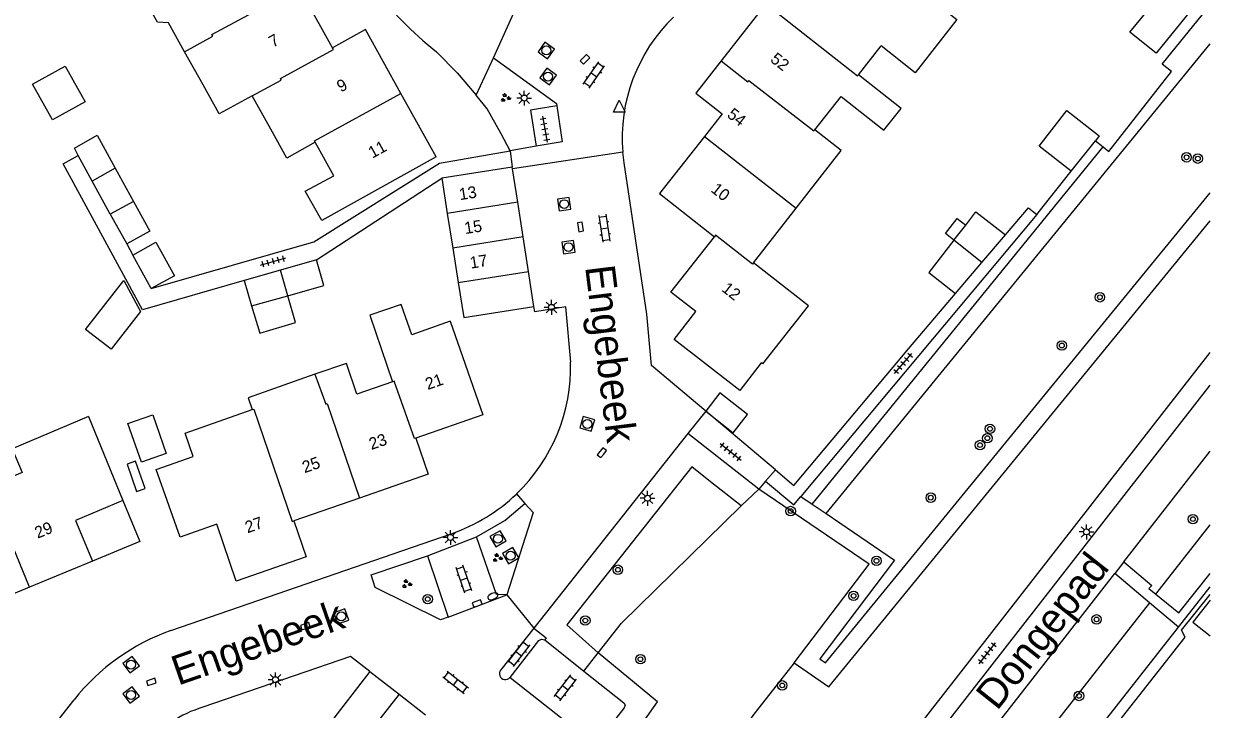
# Model space of a CAD drawing. Extents: x 126000 to 131009, y 393000 to 395500.
# Drawn here: x 130899.9 to 131000, y 395075.3 to 395133.2 of the extents above; entities that cross this region are included whole.
import ezdxf

# ---------------------------------------------------------------- set-up
doc = ezdxf.new("R2010")
doc.units = 0
for name, color, linetype in [('gg-afsc-erfafscheiding', 7, 'Continuous'), ('gg-anno-huisnummerreeks BGT', 7, 'Continuous'), ('gg-anno-openbare ruimte label', 7, 'Continuous'), ('gg-bbg-bijgebouw', 7, 'Continuous'), ('gg-bbg-gedigitaliseerde bebouwing', 7, 'Continuous'), ('gg-bbg-gedigitaliseerde bijgebouw', 7, 'Continuous'), ('gg-bbg-hoofdgebouw', 7, 'Continuous'), ('gg-bbg-luifel en loopbrug', 7, 'Continuous'), ('gg-bbg-onder overbouw', 7, 'Continuous'), ('gg-bbg-pand overbouw', 7, 'Continuous'), ('gg-bbg-tussenscheiding', 7, 'Continuous'), ('gg-knt-verharding', 7, 'Continuous'), ('gg-knt-verharding nz', 7, 'Continuous'), ('gt-grn-groengrens', 7, 'Continuous'), ('gt-grn-weggrens', 7, 'Continuous'), ('gt-symb-boom', 7, 'Continuous'), ('gt-symb-brandkraan', 7, 'Continuous'), ('gt-symb-groenvak', 7, 'Continuous'), ('gt-symb-klinker verharding', 7, 'Continuous'), ('gt-symb-kolk', 7, 'Continuous'), ('gt-symb-lichtmast', 7, 'Continuous'), ('gt-symb-rioolschacht', 7, 'Continuous'), ('gt-symb-tegel verharding', 7, 'Continuous'), ('gt-symb-waterafsluiter', 7, 'Continuous')]:
    doc.layers.add(name, color=color, linetype=linetype)

# ---------------------------------------------------------------- blocks, each defined once
blk = doc.blocks.new('gt0-BOOM')
at = {"layer": 'gt-symb-boom'}
for radius in [0.4, 0.2]:
    blk.add_circle((0, 0), radius, dxfattribs=at)
blk = doc.blocks.new('gt0-TEG1')
at = {"layer": 'gt-symb-tegel verharding'}
for p, q in [((-1.12, 0), (1.12, 0)), ((-0.9, -0.25), (-0.9, 0.25)), ((-0.45, -0.25), (-0.45, 0.25)), ((0, -0.25), (0, 0.25)), ((0.45, -0.25), (0.45, 0.25)), ((0.9, -0.25), (0.9, 0.25))]:
    blk.add_line(p, q, dxfattribs=at)
blk = doc.blocks.new('gt0-LMAST')
at = {"layer": 'gt-symb-lichtmast'}
for p, q in [((-0.18, 0.17), (-0.45, 0.44)), ((0, 0.25), (0, 0.62)), ((0.17, 0.17), (0.44, 0.44)), ((-0.25, 0), (-0.63, 0)), ((-0.18, -0.18), (-0.45, -0.45)), ((0, -0.25), (0, -0.63)), ((0.44, -0.45), (0.17, -0.18)), ((0.25, 0), (0.62, 0))]:
    blk.add_line(p, q, dxfattribs=at)
blk.add_circle((0, 0), 0.25, dxfattribs=at)
blk = doc.blocks.new('gt0-RS')
at = {"layer": 'gt-symb-rioolschacht'}
blk.add_lwpolyline([(-0.5, -0.5), (0.5, -0.5), (0.5, 0.5), (-0.5, 0.5)], close=True, dxfattribs=at)
blk.add_circle((0, 0), 0.375, dxfattribs=at)
blk = doc.blocks.new('gt0-KOLK')
at = {"layer": 'gt-symb-kolk'}
blk.add_lwpolyline([(0, 0), (0.38, 0), (0.38, 0.4), (-0.37, 0.4), (-0.37, 0), (0, 0)], dxfattribs=at)
blk = doc.blocks.new('gt0-KL1')
at = {"layer": 'gt-symb-klinker verharding'}
for p, q in [((-1.15, 0.3), (1.15, 0.3)), ((-1, -0.3), (-1, 0.3)), ((-0.5, 0.3), (-0.5, 0.45)), ((0, -0.3), (0, 0.3)), ((0.5, 0.3), (0.5, 0.45)), ((1, -0.3), (1, 0.3)), ((-1.15, -0.3), (1.15, -0.3)), ((-0.5, -0.45), (-0.5, -0.3)), ((0.5, -0.45), (0.5, -0.3))]:
    blk.add_line(p, q, dxfattribs=at)
blk = doc.blocks.new('gt0-BR')
at = {"layer": 'gt-symb-brandkraan'}
for centre, radius, start, end in [((-0.24, 0), 0.206, 107.5669, 252.4331), ((0.6, -2.66), 3, 106.892, 107.5669), ((0, -0.69), 0.938, 73.108, 106.892), ((-0.6, -2.66), 3, 72.4331, 73.108), ((0.24, 0), 0.206, 287.567, 72.4331), ((0.6, 2.66), 3, 252.4331, 253.108), ((0, 0.69), 0.938, 253.108, 286.8921), ((-0.6, 2.66), 3, 286.8921, 287.567)]:
    blk.add_arc(centre, radius, start, end, dxfattribs=at)
blk = doc.blocks.new('gt0-GRVAK')
at = {"layer": 'gt-symb-groenvak'}
for p, q in [((-0.11, 0.19), (-0.23, 0.24)), ((-0.18, 0.15), (0.09, 0.15)), ((-0.09, 0.21), (-0.16, 0.32)), ((-0.05, 0.21), (-0.05, 0.39)), ((0, 0.21), (0.06, 0.32)), ((0.01, 0.19), (0.13, 0.24)), ((0.26, -0.05), (0.2, 0.06)), ((0.3, -0.05), (0.3, 0.13)), ((0.35, -0.05), (0.41, 0.06)), ((-0.25, -0.23), (-0.36, -0.18)), ((-0.32, -0.26), (-0.05, -0.26)), ((-0.23, -0.21), (-0.29, -0.1)), ((-0.18, -0.2), (-0.18, -0.02)), ((-0.14, -0.21), (-0.07, -0.1)), ((-0.12, -0.23), (0, -0.18)), ((0.24, -0.07), (0.12, -0.02)), ((0.17, -0.11), (0.44, -0.11)), ((0.37, -0.07), (0.49, -0.02))]:
    blk.add_line(p, q, dxfattribs=at)
blk = doc.blocks.new('gt0-WAFSL')
at = {"layer": 'gt-symb-waterafsluiter'}
for p, q in [((-0.5, -0.33), (0, 0.67)), ((0, 0.67), (0.5, -0.33)), ((0.5, -0.33), (-0.5, -0.33))]:
    blk.add_line(p, q, dxfattribs=at)

msp = doc.modelspace()

# ---------------------------------------------------------------- linework, layer by layer
at = {"layer": 'gg-afsc-erfafscheiding'}
for p, q in [((130990.31, 395123.26), (130990.96, 395122.75)), ((130903.24, 395121.33), (130904.53, 395122.03)), ((130909.94, 395109.02), (130903.24, 395121.33)), ((130985.37, 395117.04), (130988.27, 395120.7)), ((130924.62, 395113.23), (130935.18, 395120.11)), ((130908.61, 395114.59), (130909.14, 395113.62)), ((130910.67, 395110.8), (130924.4, 395114.74)), ((130918.52, 395111.48), (130909.94, 395109.02)), ((130974.54, 395105.71), (130978.51, 395110.38)), ((130957.45, 395100.46), (130952.87, 395104.32)), ((130963.32, 395095.52), (130957.45, 395100.46)), ((130963.32, 395095.52), (130964.88, 395094.2))]:
    msp.add_line(p, q, dxfattribs=at)
for points in [[(130990.96, 395122.75), (130991.44, 395122.37), (130996.74, 395129.11), (130995.93, 395129.75), (130999.71, 395134.39), (131000, 395134.16)], [(130924.4, 395114.74), (130934.99, 395121.39), (130940.94, 395122.43)], [(130982.72, 395115.33), (130984.67, 395117.63), (130985.37, 395117.04)], [(130964.88, 395094.2), (130973.25, 395104.18), (130974.54, 395105.71)], [(130984.83, 395064.79), (130997.89, 395081.4), (130997.58, 395081.97), (131000, 395084.99)]]:
    msp.add_lwpolyline(points, dxfattribs=at)
at = {"layer": 'gg-bbg-bijgebouw'}
for p, q in [((130941.12, 395121.05), (130935.18, 395120.11)), ((130941.15, 395120.9), (130941.12, 395121.05)), ((130941.59, 395118.09), (130941.15, 395120.9)), ((130935.18, 395120.11), (130935.65, 395117.13)), ((130942.04, 395115.17), (130941.59, 395118.09)), ((130935.65, 395117.13), (130936.12, 395114.22)), ((130942.5, 395112.24), (130942.04, 395115.17)), ((130936.12, 395114.22), (130936.58, 395111.31)), ((130942.96, 395109.28), (130942.5, 395112.24)), ((130929.13, 395078.49), (130925.59, 395073.95)), ((130929.13, 395078.49), (130931.58, 395076.57)), ((130931.58, 395076.57), (130933.81, 395074.83))]:
    msp.add_line(p, q, dxfattribs=at)
msp.add_lwpolyline([(130936.58, 395111.31), (130937.05, 395108.36), (130942.96, 395109.28)], dxfattribs=at)
at = {"layer": 'gg-bbg-gedigitaliseerde bebouwing'}
for p, q in [((130970.32, 395128.85), (130972.24, 395131.28)), ((130915.07, 395127.99), (130913.48, 395130.77)), ((130920.76, 395124.26), (130919.19, 395127.06)), ((130961.47, 395112.97), (130965.08, 395117.6)), ((130905.4, 395100), (130908.29, 395092.91))]:
    msp.add_line(p, q, dxfattribs=at)
for points in [[(130913.48, 395130.77), (130912.15, 395133.24), (130911.22, 395133.27), (130909.96, 395135.48), (130910.29, 395136.54)], [(130975.68, 395135.84), (130978.63, 395133.51), (130975.1, 395129.02), (130972.24, 395131.28)], [(130966.64, 395124.2), (130968.87, 395127.02), (130972.47, 395124.17), (130973.92, 395125.99), (130970.32, 395128.85)], [(130919.19, 395127.06), (130916.4, 395125.54), (130915.07, 395127.99)], [(130924.52, 395123.15), (130922.13, 395121.82), (130920.76, 395124.26)], [(130965.08, 395117.6), (130968.86, 395122.44), (130966.64, 395124.2)], [(130934.7, 395121.92), (130925.06, 395116.55), (130923.67, 395119.01), (130926.08, 395120.33), (130924.52, 395123.15)], [(130962.25, 395104.46), (130966.11, 395109.35), (130961.47, 395112.97)], [(130935.9, 395108.04), (130932.65, 395106.9), (130931.75, 395109.46), (130929.12, 395108.55), (130931.04, 395102.94)], [(130931.04, 395102.94), (130928.03, 395101.9), (130927.14, 395104.48), (130924.49, 395103.59)], [(130924.49, 395103.59), (130918.85, 395101.59), (130919.2, 395100.59)], [(130913.11, 395089.84), (130911.11, 395095.54), (130914.23, 395096.63), (130913.54, 395098.59), (130919.2, 395100.59)], [(130905.4, 395100), (130898.96, 395097.28), (130899.79, 395095.27), (130896.93, 395094.09)]]:
    msp.add_lwpolyline(points, dxfattribs=at)
at = {"layer": 'gg-bbg-gedigitaliseerde bijgebouw'}
for p, q in [((130988.27, 395120.7), (130990.31, 395123.26)), ((130905.71, 395119.87), (130904.53, 395122.03)), ((130907.65, 395120.95), (130909.18, 395118.15)), ((130907.23, 395117.08), (130905.71, 395119.87)), ((130909.18, 395118.15), (130907.23, 395117.08)), ((130978.38, 395114.88), (130979.38, 395116.16)), ((130980.74, 395113), (130982.72, 395115.33)), ((130910.67, 395110.8), (130909.14, 395113.62)), ((130921.57, 395112.36), (130918.52, 395111.48)), ((130924.62, 395113.23), (130921.57, 395112.36)), ((130978.51, 395110.38), (130980.74, 395113)), ((130918.52, 395111.48), (130919.15, 395109.34)), ((130919.15, 395109.34), (130922.19, 395110.19)), ((130957.45, 395100.46), (130959.77, 395098.64))]:
    msp.add_line(p, q, dxfattribs=at)
for points in [[(130995.43, 395130.67), (130993.23, 395132.43), (130996.14, 395136.01), (130998.33, 395134.23), (130995.43, 395130.67)], [(130900.66, 395128.04), (130903.41, 395129.58), (130905.1, 395126.57), (130902.34, 395125.03), (130900.66, 395128.04)], [(130988.27, 395120.7), (130985.56, 395122.83), (130987.91, 395125.82), (130990.64, 395123.68), (130990.31, 395123.26)], [(130904.53, 395122.03), (130904.2, 395122.64), (130906.13, 395123.74), (130907.65, 395120.95)], [(130979.38, 395116.16), (130980.24, 395117.27), (130982.72, 395115.33)], [(130909.14, 395113.62), (130911.08, 395114.72), (130912.64, 395111.87), (130910.67, 395110.8)], [(130978.38, 395114.88), (130976.25, 395112.16), (130978.51, 395110.38)], [(130922.19, 395110.19), (130925.24, 395111.05), (130924.62, 395113.23)], [(130905.15, 395107.36), (130908.36, 395111.49), (130909.78, 395108.88), (130907.3, 395105.69), (130905.15, 395107.36)], [(130959.77, 395098.64), (130960.97, 395100.18), (130958.63, 395102.02), (130957.45, 395100.46)], [(130911.95, 395096.88), (130909.86, 395096.15), (130908.72, 395099.42), (130910.81, 395100.15), (130911.95, 395096.88)]]:
    msp.add_lwpolyline(points, dxfattribs=at)
at = {"layer": 'gg-bbg-hoofdgebouw'}
for p, q in [((130925.97, 395131.11), (130923.13, 395136.22)), ((130962.51, 395134.84), (130958.74, 395130.02)), ((130934.7, 395121.92), (130931.74, 395127.27)), ((130928.26, 395093.13), (130922.71, 395091.2)), ((130905.72, 395087.81), (130900.41, 395085.61))]:
    msp.add_line(p, q, dxfattribs=at)
for points in [[(130931.74, 395127.27), (130928.76, 395132.65), (130925.97, 395131.11)], [(130958.74, 395130.02), (130956.61, 395127.29), (130958.83, 395125.56), (130957.33, 395123.64)], [(130957.33, 395123.64), (130953.54, 395118.82), (130958.18, 395115.18)], [(130962.25, 395104.46), (130962.13, 395104.55), (130960.31, 395102.21), (130954.78, 395106.5), (130956.61, 395108.86), (130954.51, 395110.5), (130958.18, 395115.18)], [(130935.9, 395108.04), (130938.65, 395100.16), (130932.99, 395098.18)], [(130932.99, 395098.18), (130934.04, 395095.14), (130928.26, 395093.13)], [(130922.71, 395091.2), (130923.75, 395088.18), (130917.85, 395086.11), (130916.21, 395090.92), (130913.11, 395089.84)], [(130900.41, 395085.61), (130897.49, 395084.4), (130898.35, 395082.39), (130894.51, 395080.79)]]:
    msp.add_lwpolyline(points, dxfattribs=at)
at = {"layer": 'gg-bbg-luifel en loopbrug'}
msp.add_line((130907.23, 395117.08), (130908.61, 395114.59), dxfattribs=at)
for points in [[(130909.18, 395118.15), (130910.55, 395115.65), (130908.61, 395114.59)], [(130978.38, 395114.88), (130977.66, 395115.45), (130978.66, 395116.72), (130979.38, 395116.16)], [(130919.15, 395109.34), (130919.83, 395107.04), (130922.86, 395107.93), (130922.19, 395110.19)], [(130909.35, 395096.25), (130908.64, 395096), (130909.45, 395093.69), (130910.16, 395093.94), (130909.35, 395096.25)], [(131000, 395084.52), (130998.53, 395082.65), (131000, 395081.5)]]:
    msp.add_lwpolyline(points, dxfattribs=at)
at = {"layer": 'gg-bbg-onder overbouw'}
msp.add_lwpolyline([(130908.29, 395092.91), (130904.28, 395091.24), (130905.72, 395087.81)], dxfattribs=at)
at = {"layer": 'gg-bbg-pand overbouw'}
msp.add_lwpolyline([(130908.29, 395092.91), (130909.71, 395089.45), (130905.72, 395087.81)], dxfattribs=at)
at = {"layer": 'gg-bbg-tussenscheiding'}
for p, q in [((130957.33, 395123.64), (130965.08, 395117.6)), ((130907.65, 395120.95), (130905.71, 395119.87)), ((130941.59, 395118.09), (130935.65, 395117.13)), ((130942.04, 395115.17), (130936.12, 395114.22)), ((130980.74, 395113), (130978.38, 395114.88)), ((130922.19, 395110.19), (130921.57, 395112.36)), ((130936.58, 395111.31), (130942.5, 395112.24)), ((130900.41, 395085.61), (130896.93, 395094.09)), ((130931.58, 395076.57), (130928.01, 395072.04))]:
    msp.add_line(p, q, dxfattribs=at)
for points in [[(130913.48, 395130.77), (130915.87, 395132.11), (130915.8, 395132.23), (130923.13, 395136.22)], [(130962.51, 395134.84), (130970.24, 395128.75), (130970.32, 395128.85)], [(130919.19, 395127.06), (130921.64, 395128.4), (130921.58, 395128.52), (130926.05, 395130.97), (130925.97, 395131.11)], [(130958.74, 395130.02), (130961, 395128.25), (130961.09, 395128.36), (130966.56, 395124.1), (130966.64, 395124.2)], [(130924.52, 395123.15), (130924.46, 395123.26), (130931.74, 395127.27)], [(130961.47, 395112.97), (130961.39, 395112.87), (130958.28, 395115.3), (130958.18, 395115.18)], [(130924.49, 395103.59), (130925.4, 395101.06), (130925.52, 395101.1), (130928.26, 395093.13)], [(130932.99, 395098.18), (130932.89, 395098.14), (130931.16, 395102.98), (130931.04, 395102.94)], [(130919.2, 395100.59), (130919.34, 395100.64), (130922.56, 395091.15), (130922.71, 395091.2)]]:
    msp.add_lwpolyline(points, dxfattribs=at)
at = {"layer": 'gg-knt-verharding'}
for p, q in [((130939.56, 395130.27), (130941.52, 395134.64)), ((130938.09, 395127.12), (130939.56, 395130.27)), ((130943.15, 395122.81), (130940.94, 395122.43)), ((130940.94, 395122.43), (130941.12, 395121.05)), ((130950.45, 395122.31), (130941.15, 395120.9)), ((130985.37, 395117.04), (130965.47, 395093.27)), ((130975.12, 395073.49), (131000, 395105.41)), ((130976.09, 395072), (131000, 395102.66)), ((130957.45, 395100.46), (130955.95, 395098.58)), ((130955.95, 395098.58), (130942.96, 395082.16)), ((130961.92, 395093.88), (130955.95, 395098.58)), ((130992.71, 395087.74), (131000, 395097.08)), ((130962.5, 395094.55), (130961.92, 395093.88)), ((130912.33, 395081.94), (130936.05, 395090.15)), ((130933.97, 395088.24), (130935.73, 395083.09)), ((130978.58, 395069.65), (130991.94, 395086.76)), ((130994.87, 395084.3), (130991.94, 395086.76)), ((130997.33, 395082.24), (130994.87, 395084.3)), ((130942.96, 395082.16), (130940.17, 395078.64)), ((130943.87, 395081.16), (130947.18, 395078.52)), ((130895.17, 395064.72), (130904.18, 395076.1))]:
    msp.add_line(p, q, dxfattribs=at)
for points in [[(130933.95, 395131.43), (130934.74, 395130.79), (130936.47, 395129), (130938.09, 395127.12)], [(130939.56, 395130.27), (130944.85, 395126.43), (130944.88, 395126.22)], [(130944.88, 395126.22), (130942.66, 395125.87), (130943.15, 395122.81)], [(130952.87, 395104.32), (130952.47, 395108.65), (130950.56, 395121.41), (130950.45, 395122.31)], [(130946.06, 395104.59), (130945.65, 395109.27), (130943.04, 395108.84), (130942.96, 395109.28)], [(130962.5, 395094.55), (130964.88, 395092.56), (130965.47, 395093.27)], [(130938.12, 395089.86), (130940.51, 395091.23), (130942.2, 395092.66)], [(130942.2, 395092.66), (130942.88, 395091.91), (130940.67, 395084.96)], [(130940.67, 395084.96), (130939.79, 395085), (130938.12, 395089.86)], [(130935.73, 395083.09), (130935.07, 395082.86), (130929.57, 395085.57), (130929.22, 395086.65), (130933.97, 395088.24)], [(130992.71, 395087.74), (130995.06, 395085.75), (130994.83, 395085.49), (130995.42, 395085.01)], [(130995.42, 395085.01), (130997.34, 395083.45), (131000, 395086.76)], [(130942.96, 395082.16), (130943.98, 395081.33), (130943.87, 395081.16)], [(130940.94, 395077.99), (130943.36, 395081.1), (130943.61, 395081.22), (130943.87, 395081.16)], [(130929.13, 395078.49), (130927.5, 395079.75), (130915.04, 395075.48)], [(130947.18, 395078.52), (130950.53, 395075.86), (130950.64, 395075.65), (130950.57, 395075.42), (130948.16, 395072.33)]]:
    msp.add_lwpolyline(points, dxfattribs=at)
for centre, radius, start, end in [((130954.26, 395155.46), 31.46, 216.046, 229.8026), ((130964.57, 395123.51), 14.17, 133.9888, 184.8462), ((130931.19, 395104.21), 14.87, 313.7849, 1.4672), ((130931.19, 395104.2), 14.87, 289.0767, 313.7987), ((130918.4, 395064.85), 18.14, 109.5462, 141.65), ((130940.55, 395078.31), 0.502, 139.961, 320.2964), ((130918.06, 395065.56), 10.37, 106.9262, 139.3051)]:
    msp.add_arc(centre, radius, start, end, dxfattribs=at)
at = {"layer": 'gg-knt-verharding nz'}
for p, q in [((130933.97, 395088.24), (130938.12, 395089.86)), ((130992.71, 395087.74), (130991.94, 395086.76)), ((130935.73, 395083.09), (130940.67, 395084.96)), ((130940.94, 395077.99), (130948.16, 395072.33))]:
    msp.add_line(p, q, dxfattribs=at)
msp.add_lwpolyline([(130944.88, 395126.22), (130945.35, 395123.19), (130943.15, 395122.81)], dxfattribs=at)
at = {"layer": 'gt-grn-groengrens'}
for p, q in [((130967.61, 395091.82), (131000, 395131.45)), ((130966.43, 395092.62), (130990.96, 395122.75)), ((130961.92, 395093.88), (130960.43, 395092.46)), ((130965.47, 395093.27), (130966.43, 395092.62)), ((130966.43, 395092.62), (130967.61, 395091.82)), ((130995.42, 395085.01), (131000, 395090.86)), ((130997.33, 395082.24), (131000, 395085.65)), ((130947.18, 395078.52), (130948.38, 395080.06))]:
    msp.add_line(p, q, dxfattribs=at)
for points in [[(130940.94, 395122.43), (130940.2, 395123.86), (130939.01, 395125.96), (130938.09, 395127.12)], [(130967.61, 395091.82), (130973.36, 395087.9), (130967.06, 395079.56), (130967.54, 395079.23), (131000, 395118.89)], [(130964.92, 395079.21), (130967.82, 395077.21), (131000, 395116.52)], [(130960.43, 395092.46), (130957.71, 395094.61), (130956.28, 395095.76), (130945.73, 395082.44), (130948.38, 395080.06)], [(130964.92, 395079.21), (130971.22, 395087.54), (130961.92, 395093.88)], [(130948.38, 395080.06), (130950.34, 395082.56), (130960.43, 395092.46)], [(130994.87, 395084.3), (130979.55, 395064.75), (130977, 395061.37), (130979.26, 395059.27)], [(130979.26, 395059.27), (130983.69, 395064.86), (130997.33, 395082.24)], [(130956.03, 395067.71), (130950.68, 395072.22), (130952.18, 395074.22), (130953.38, 395075.94), (130948.38, 395080.06)], [(130964.92, 395079.21), (130961.63, 395075.02), (130956.03, 395067.71)]]:
    msp.add_lwpolyline(points, dxfattribs=at)
at = {"layer": 'gt-grn-weggrens'}
for p, q in [((130963.32, 395095.52), (130962.5, 395094.55)), ((130941.48, 395093.47), (130942.2, 395092.66)), ((130940.67, 395084.96), (130942.96, 395082.16))]:
    msp.add_line(p, q, dxfattribs=at)

# ---------------------------------------------------------------- block references
at = {"layer": 'gt-symb-boom'}
for p in [(130998, 395121.88), (130998.95, 395121.77), (130990.69, 395110.07), (130987.48, 395106), (130981.42, 395098.97), (130981.2, 395098.18), (130980.58, 395097.6), (130976.43, 395093.16), (130964.61, 395092.03), (130998.54, 395091.35), (130971.85, 395087.83), (130950.04, 395087.08), (130969.92, 395084.87), (130934, 395084.6), (130990.41, 395082.89), (130947.29, 395082.79), (130951.94, 395079.53), (130963.9, 395077.32), (130988.93, 395076.43)]:
    msp.add_blockref('gt0-BOOM', p, dxfattribs=at)
at = {"layer": 'gt-symb-brandkraan', "rotation": 23.898477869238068}
msp.add_blockref('gt0-BR', (130939.5, 395084.84), dxfattribs=at)
at = {"layer": 'gt-symb-groenvak'}
for p in [(130940.55, 395126.9), (130939.87, 395088.08), (130932.22, 395085.88)]:
    msp.add_blockref('gt0-GRVAK', p, dxfattribs=at)
at = {"layer": 'gt-symb-klinker verharding'}
for p, rotation in [((130948.02, 395128.82), 55.46787543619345), ((130948.89, 395115.89), -81.489065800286), ((130937.05, 395086.28), 108.96025108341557), ((130941.66, 395080.01), -127.72926988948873), ((130936.36, 395077.58), -37.8900628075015), ((130945.6, 395077.11), 52.06473675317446)]:
    msp.add_blockref('gt0-KL1', p, dxfattribs=dict(at, rotation=rotation))
at = {"layer": 'gt-symb-kolk'}
for p, rotation in [((130947.4, 395130), 45.243120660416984), ((130946.68, 395115.98), -81.0839632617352), ((130948.84, 395096.83), 51.617542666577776), ((130938.24, 395084.04), 20.55604521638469), ((130923.74, 395082.12), 18.96025108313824), ((130910.75, 395077.42), 18.96025108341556)]:
    msp.add_blockref('gt0-KOLK', p, dxfattribs=dict(at, rotation=rotation))
at = {"layer": 'gt-symb-lichtmast'}
for p in [(130942.14, 395126.88), (130944.44, 395109.22), (130952.54, 395093.11), (130935.92, 395089.81), (130989.56, 395090.27), (130921.16, 395077.8)]:
    msp.add_blockref('gt0-LMAST', p, dxfattribs=at)
at = {"layer": 'gt-symb-rioolschacht'}
for p, rotation in [((130944, 395130.9), -35.930518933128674), ((130944.15, 395128.69), -35.930518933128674), ((130945.51, 395117.93), -81.08396326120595), ((130945.87, 395114.3), -81.08396326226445), ((130947.46, 395099.38), 73.44886324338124), ((130939.92, 395089.69), 29.951082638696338), ((130940.99, 395088.26), 29.95108264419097), ((130926.71, 395083.14), 19.08724450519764), ((130908.98, 395079.07), 37.60353699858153), ((130908.98, 395076.51), 37.60353699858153)]:
    msp.add_blockref('gt0-RS', p, dxfattribs=dict(at, rotation=rotation))
at = {"layer": 'gt-symb-tegel verharding'}
for p, rotation in [((130943.88, 395124.26), -79.5669752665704), ((130920.97, 395113.09), 15.953261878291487), ((130974.1, 395104.47), 49.05673786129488), ((130959.55, 395097.03), -38.221556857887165), ((130981.19, 395080.03), 52.029498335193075)]:
    msp.add_blockref('gt0-TEG1', p, dxfattribs=dict(at, rotation=rotation))
at = {"layer": 'gt-symb-waterafsluiter'}
msp.add_blockref('gt0-WAFSL', (130950.16, 395126.03), dxfattribs=at)

# ---------------------------------------------------------------- texts
at = {"layer": 'gg-anno-huisnummerreeks BGT'}
for s, rotation, p in [('7', 29.1, (130920.95, 395131.11)), ('52', 322, (130962.82, 395130.01)), ('9', 28.9, (130926.68, 395127.34)), ('54', 322, (130959.17, 395125.34)), ('11', 28.9, (130929.33, 395121.76)), ('13', 8.9, (130936.72, 395118.26)), ('10', 321.8, (130957.81, 395119.03)), ('15', 8.9, (130937.17, 395115.4)), ('17', 8.9, (130937.63, 395112.48)), ('12', 321.9, (130958.72, 395110.65)), ('21', 19.3, (130934, 395102.24)), ('23', 19.2, (130929.25, 395097.18)), ('25', 19.2, (130923.62, 395095.22)), ('27', 19.3, (130918.8, 395090.15)), ('29', 22.5, (130901.1, 395089.69))]:
    msp.add_text(s, height=1, rotation=rotation, dxfattribs=at).set_placement(p)
at = {"layer": 'gg-anno-openbare ruimte label'}
for s, rotation, p in [('Engebeek', 277.1, (130947.27, 395112.64)), ('Dongepad', 51.7, (130982.02, 395075.12)), ('Engebeek', 19.1, (130912.94, 395077.29))]:
    msp.add_text(s, height=2.5, rotation=rotation, dxfattribs=at).set_placement(p)

doc.saveas('drawing.dxf')
